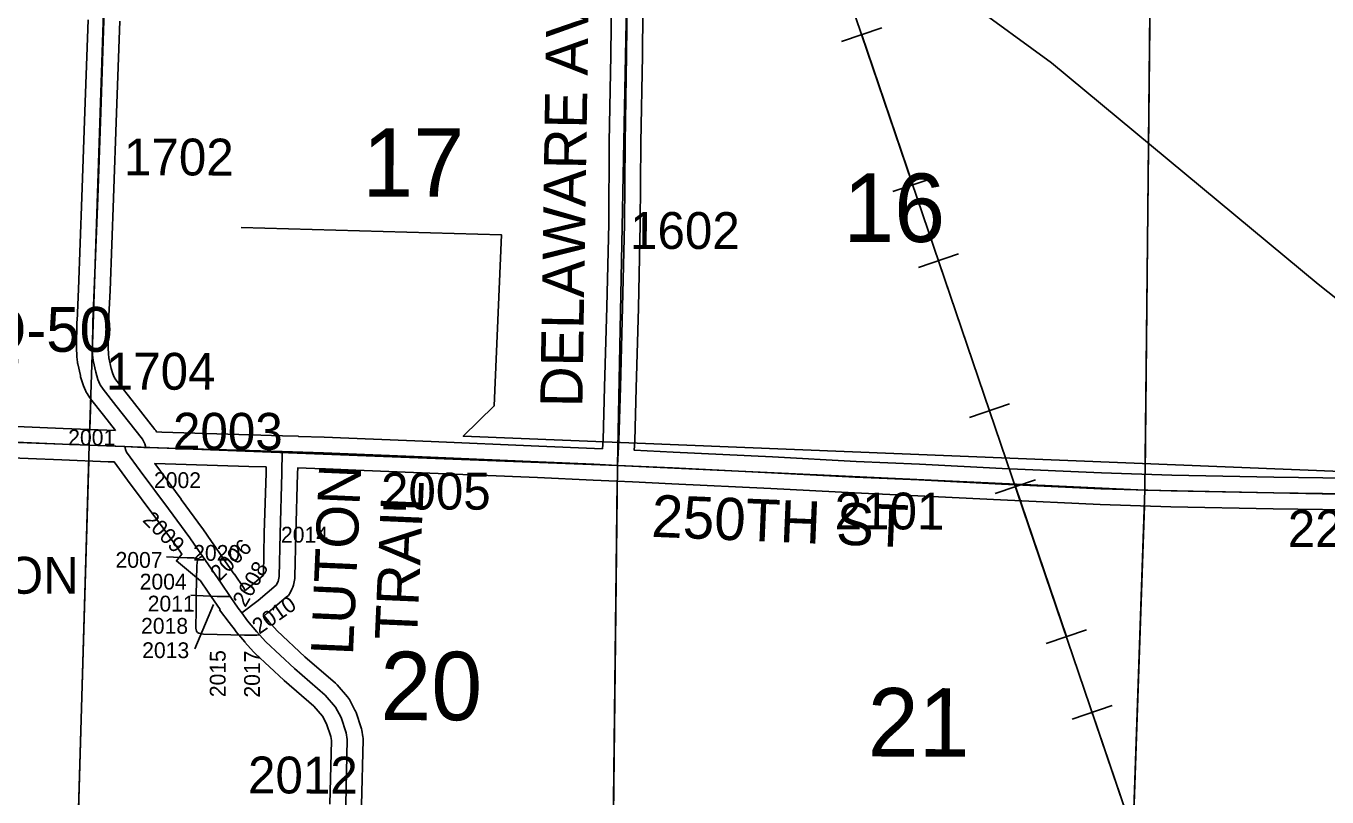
# Model space of a CAD drawing. Extents: x -157.2 to -99.3, y 12.2 to 46.2.
# Drawn here: x -139.945 to -137.475, y 25.312 to 26.776 of the extents above; entities that cross this region are included whole.
import ezdxf

# ---------------------------------------------------------------- set-up
doc = ezdxf.new("R2010")
doc.units = 0
for name, color, linetype in [('tdCoHydroRiver', 7, 'Continuous'), ('tdCoPipe', 7, 'Continuous'), ('tdCoSecRdNmbr', 7, 'Continuous'), ('tdCoSecRdTxt', 7, 'Continuous'), ('tdCoSecRteBand', 7, 'Continuous'), ('tdCoSecRteCL', 7, 'Continuous'), ('tdCoSectLine', 7, 'Continuous'), ('tdCoSectLinePart', 7, 'Continuous'), ('tdCoSectNmbr', 7, 'Continuous'), ('tdCoStrucSecCoName', 7, 'Continuous'), ('tdCoSurfConc', 7, 'Continuous'), ('tdCoSurfGravel', 7, 'Continuous'), ('tdCoSurfGravelUnbanded', 7, 'Continuous'), ('tdCoSurfLNO', 7, 'Continuous'), ('tdCoUnicrpTwnTxt', 7, 'Continuous')]:
    doc.layers.add(name, color=color, linetype=linetype)

msp = doc.modelspace()

# ---------------------------------------------------------------- linework, layer by layer
at = {"layer": 'tdCoHydroRiver'}
for points in [[(-138.3177, 27.0466), (-138.3165, 27.0339), (-138.1543, 26.8203), (-137.9984, 26.7064), (-137.4923, 26.286), (-137.2843, 26.1215), (-137.2702, 26.1179)], [(-139.5364, 26.3935), (-139.0422, 26.3796), (-139.056, 26.0548), (-139.115, 25.9974), (-137.0238, 25.913)]]:
    msp.add_lwpolyline(points, dxfattribs=at)
at = {"layer": 'tdCoPipe'}
for p, q in [((-138.3204, 26.7727), (-138.3967, 26.7468)), ((-138.2235, 26.4877), (-138.2997, 26.4618)), ((-138.1746, 26.3437), (-138.2509, 26.3178)), ((-138.0777, 26.0587), (-138.1539, 26.0328)), ((-138.0288, 25.9147), (-138.1051, 25.8888)), ((-137.9319, 25.6297), (-138.0081, 25.6038)), ((-137.883, 25.4857), (-137.9593, 25.4598))]:
    msp.add_line(p, q, dxfattribs=at)
for points in [[(-136.934, 22.5495), (-137.7242, 24.8933), (-138.4968, 27.1666), (-138.4114, 27.2635), (-138.4614, 27.8735), (-138.7227, 28.0895), (-138.7183, 28.4663), (-139.0397, 29.2926), (-139.1184, 29.8198), (-140.0614, 32.629), (-140.3902, 33.7747), (-140.3873, 34.3489), (-140.6033, 34.3601), (-141.0238, 35.5765), (-141.1818, 36.0085), (-141.3937, 37.236), (-141.4233, 37.6118), (-141.6227, 37.7022), (-142.0941, 39.016), (-142.2605, 40.1621), (-142.7574, 40.5833), (-142.8772, 41.3829)], [(-138.2616, 26.4747), (-138.3585, 26.7597)], [(-138.1159, 26.0457), (-138.2127, 26.3307)], [(-137.9701, 25.6167), (-138.0669, 25.9017)], [(-137.8243, 25.1877), (-137.9212, 25.4727)]]:
    msp.add_lwpolyline(points, dxfattribs=at)
at = {"layer": 'tdCoSecRdNmbr'}
msp.add_line((-139.6243, 25.5933), (-139.5892, 25.6779), dxfattribs=at)
at = {"layer": 'tdCoSecRteBand'}
for points in [[(-138.8503, 25.9733), (-138.8494, 25.9904), (-138.8467, 26.0904), (-138.8467, 26.0904), (-138.8467, 26.0904), (-138.8425, 26.243), (-138.8388, 26.4007), (-138.8378, 26.5551), (-138.8378, 26.5553), (-138.8378, 26.5555), (-138.8349, 26.7213), (-138.8331, 26.8869)], [(-138.7731, 26.8862), (-138.7749, 26.7206), (-138.7749, 26.7205), (-138.7749, 26.7203), (-138.7778, 26.5546), (-138.7788, 26.4001), (-138.7788, 26.3998), (-138.7788, 26.3996), (-138.7825, 26.2415), (-138.7825, 26.2415), (-138.7825, 26.2414), (-138.7867, 26.0888), (-138.7894, 25.9884), (-138.7894, 25.988), (-138.7895, 25.9876), (-138.7904, 25.9706), (-138.7162, 25.9671), (-138.7162, 25.9671), (-138.7162, 25.9671), (-138.528, 25.958), (-138.528, 25.958), (-138.5279, 25.958), (-138.3692, 25.9496), (-138.249, 25.9442), (-138.2489, 25.9442), (-138.2488, 25.9442), (-138.092, 25.9363), (-137.9034, 25.9277), (-137.7701, 25.9233), (-137.5764, 25.9196), (-137.4364, 25.9178)], [(-139.775, 26.0083), (-139.7977, 26.0371), (-139.7978, 26.0372), (-139.7978, 26.0372), (-139.8222, 26.0686), (-139.8229, 26.0694), (-139.8235, 26.0704), (-139.829, 26.0785), (-139.8304, 26.0807), (-139.8315, 26.0831), (-139.832, 26.0843), (-139.8359, 26.0932), (-139.8367, 26.095), (-139.8373, 26.0969), (-139.8412, 26.1104), (-139.8415, 26.1114), (-139.8417, 26.1124), (-139.8466, 26.1348), (-139.8469, 26.1363), (-139.8471, 26.1377), (-139.8483, 26.1481), (-139.8485, 26.1495), (-139.8486, 26.151), (-139.8488, 26.1636), (-139.8488, 26.1641), (-139.8488, 26.1646), (-139.8481, 26.2154), (-139.8481, 26.2159), (-139.848, 26.2163), (-139.8453, 26.2764), (-139.8387, 26.4514), (-139.833, 26.6138), (-139.8271, 26.7879)], [(-139.7671, 26.7859), (-139.773, 26.6118), (-139.773, 26.6117), (-139.773, 26.6117), (-139.7787, 26.4492), (-139.7787, 26.4492), (-139.7787, 26.4491), (-139.7854, 26.274), (-139.7854, 26.2739), (-139.7854, 26.2738), (-139.7881, 26.2141), (-139.7888, 26.1643), (-139.7886, 26.1537), (-139.7877, 26.1463), (-139.7833, 26.1262), (-139.7802, 26.1155), (-139.7776, 26.1096), (-139.7742, 26.1046), (-139.7506, 26.0742), (-139.7003, 26.0104), (-139.6985, 26.0081), (-139.6972, 26.0055), (-139.6971, 26.0054), (-139.6868, 26.0051), (-139.5199, 26), (-139.5199, 26), (-139.5199, 26), (-139.4577, 25.998), (-139.4279, 25.9974), (-139.4279, 25.9971), (-139.3791, 25.9955), (-139.3789, 25.9955), (-139.3788, 25.9955), (-139.1759, 25.9874), (-139.1758, 25.9874), (-139.1758, 25.9874), (-138.9714, 25.9787), (-138.9713, 25.9787), (-138.9713, 25.9787), (-138.8657, 25.974), (-138.8657, 25.974), (-138.8657, 25.974), (-138.8505, 25.9733), (-138.8503, 25.9733)], [(-140.0668, 26.0202), (-139.8742, 26.0123), (-139.775, 26.0083)], [(-139.368, 25.2983), (-139.3651, 25.4192), (-139.3664, 25.4269), (-139.3745, 25.4511), (-139.3823, 25.4657), (-139.3985, 25.4845), (-139.4551, 25.5336), (-139.4554, 25.5339), (-139.4557, 25.5342), (-139.5102, 25.5845), (-139.5114, 25.5857), (-139.5125, 25.5869), (-139.5243, 25.6004), (-139.5293, 25.6061), (-139.5295, 25.6064), (-139.5298, 25.6067), (-139.5407, 25.62), (-139.5409, 25.6198), (-139.5411, 25.62), (-139.5412, 25.6198), (-139.5477, 25.6285), (-139.5481, 25.629), (-139.5592, 25.6437), (-139.5774, 25.6674), (-139.5772, 25.6676), (-139.5773, 25.6678), (-139.5766, 25.6683), (-139.582, 25.6763), (-139.599, 25.7013), (-139.6138, 25.7227), (-139.6594, 25.7604), (-139.6489, 25.7732), (-139.6518, 25.7774), (-139.6517, 25.7774), (-139.6583, 25.787), (-139.6985, 25.8418), (-139.752, 25.914), (-139.7774, 25.9484), (-139.7888, 25.9488), (-139.8767, 25.9523), (-139.8767, 25.9523), (-139.8767, 25.9523), (-140.0692, 25.9602)], [(-139.5287, 25.7046), (-139.5232, 25.7089), (-139.4945, 25.7331), (-139.4942, 25.7344), (-139.4925, 25.8129), (-139.4925, 25.813), (-139.4925, 25.8131), (-139.4893, 25.9281), (-139.4891, 25.939), (-139.4894, 25.939), (-139.5218, 25.94), (-139.7006, 25.9455), (-139.6502, 25.8775), (-139.6502, 25.8774), (-139.6501, 25.8773), (-139.6097, 25.8221), (-139.6095, 25.8218), (-139.6092, 25.8214), (-139.5927, 25.7975), (-139.5854, 25.7869), (-139.5659, 25.759), (-139.5496, 25.7354), (-139.5495, 25.7353), (-139.5494, 25.7351), (-139.5323, 25.71), (-139.5287, 25.7046)], [(-137.4372, 25.8578), (-137.5772, 25.8596), (-137.5773, 25.8596), (-137.5774, 25.8596), (-137.7715, 25.8633), (-137.7717, 25.8633), (-137.7719, 25.8633), (-137.9056, 25.8677), (-137.9058, 25.8677), (-137.9059, 25.8677), (-138.0948, 25.8764), (-138.0949, 25.8764), (-138.095, 25.8764), (-138.2517, 25.8843), (-138.372, 25.8897), (-138.3721, 25.8897), (-138.3722, 25.8897), (-138.531, 25.8981), (-138.7191, 25.9072), (-138.7936, 25.9106), (-138.7936, 25.9104), (-138.8234, 25.912), (-138.8684, 25.9141), (-138.9739, 25.9188), (-139.1783, 25.9274), (-139.3811, 25.9355), (-139.4291, 25.9371), (-139.4293, 25.9268), (-139.4293, 25.9267), (-139.4293, 25.9266), (-139.4325, 25.8115), (-139.4343, 25.73), (-139.4343, 25.7268), (-139.4351, 25.7237), (-139.4373, 25.7143), (-139.4382, 25.7105), (-139.44, 25.7071), (-139.4437, 25.7002), (-139.4464, 25.6951), (-139.4508, 25.6914), (-139.4851, 25.6625), (-139.4857, 25.6621), (-139.4862, 25.6616), (-139.493, 25.6564), (-139.4838, 25.6452), (-139.4791, 25.6399), (-139.4683, 25.6275), (-139.4154, 25.5786), (-139.3575, 25.5284), (-139.3559, 25.5269), (-139.3544, 25.5253), (-139.3347, 25.5024), (-139.3326, 25.4999), (-139.331, 25.497), (-139.3204, 25.4773), (-139.3192, 25.475), (-139.3184, 25.4726), (-139.3088, 25.4437), (-139.3081, 25.4416), (-139.3077, 25.4393), (-139.3055, 25.4265), (-139.305, 25.4236), (-139.305, 25.4207), (-139.308, 25.2969)]]:
    msp.add_lwpolyline(points, dxfattribs=at)
at = {"layer": 'tdCoSecRteCL'}
for points in [[(-139.7177, 25.976), (-139.7192, 25.9827), (-139.7239, 25.9918), (-139.7742, 26.0557), (-139.7986, 26.087), (-139.804, 26.0951), (-139.8045, 26.0964), (-139.8084, 26.1053), (-139.8124, 26.1188), (-139.8173, 26.1413), (-139.8186, 26.1516), (-139.8188, 26.1642), (-139.8181, 26.215), (-139.8154, 26.2752), (-139.8087, 26.4503), (-139.803, 26.6128), (-139.7971, 26.7869), (-139.7917, 26.9627), (-139.7915, 26.9754)], [(-138.8219, 25.942), (-138.8194, 25.9892), (-138.8167, 26.0896), (-138.8125, 26.2422), (-138.8088, 26.4003), (-138.8078, 26.5549), (-138.8049, 26.7209), (-138.8031, 26.8866), (-138.8021, 26.9465)], [(-140.8317, 26.0183), (-140.7605, 26.0153), (-140.653, 26.0109), (-140.4986, 26.0042), (-140.3657, 25.9991), (-140.2254, 25.9961), (-140.0681, 25.9902), (-139.8755, 25.9823), (-139.7576, 25.9776)], [(-139.61, 25.7698), (-139.6174, 25.7804), (-139.6339, 25.8044), (-139.6743, 25.8596), (-139.7279, 25.9319), (-139.754, 25.9671), (-139.7562, 25.9718), (-139.7576, 25.9776)], [(-139.7576, 25.9776), (-139.7213, 25.9761), (-139.7177, 25.976)], [(-139.7177, 25.976), (-139.5208, 25.97), (-139.4585, 25.968)], [(-139.5353, 25.6618), (-139.5044, 25.6855), (-139.4702, 25.7143), (-139.4665, 25.7212), (-139.4642, 25.7306), (-139.4625, 25.8122), (-139.4593, 25.9274), (-139.4585, 25.968)], [(-139.4585, 25.968), (-139.38, 25.9655), (-139.1771, 25.9574), (-138.9726, 25.9488), (-138.8671, 25.9441), (-138.8219, 25.942)], [(-138.8219, 25.942), (-138.7176, 25.9372), (-138.5295, 25.928), (-138.3707, 25.9197), (-138.2503, 25.9142), (-138.0935, 25.9063), (-137.9046, 25.8977), (-137.7709, 25.8933), (-137.5768, 25.8896), (-137.4368, 25.8878), (-137.2868, 25.8854), (-137.0898, 25.8807), (-136.93, 25.8767), (-136.8636, 25.8753), (-136.7783, 25.8718), (-136.6205, 25.8639), (-136.4923, 25.8573), (-136.3917, 25.8531), (-136.3315, 25.8509), (-136.3237, 25.8514), (-136.3185, 25.8527)], [(-139.6779, 25.7683), (-139.6389, 25.7664), (-139.6261, 25.7661), (-139.6209, 25.7654), (-139.6172, 25.7644)], [(-139.6217, 25.6948), (-139.6207, 25.752), (-139.6195, 25.7617), (-139.6172, 25.7644)], [(-139.6172, 25.7644), (-139.6148, 25.7673), (-139.61, 25.7698)], [(-139.5572, 25.6931), (-139.5742, 25.7183), (-139.61, 25.7698)], [(-139.5017, 25.6202), (-139.507, 25.6196), (-139.5304, 25.6194), (-139.6079, 25.6216), (-139.6167, 25.6231), (-139.618, 25.6238), (-139.6195, 25.6246), (-139.6214, 25.6273), (-139.6224, 25.6327), (-139.6222, 25.6682), (-139.6217, 25.6948)], [(-139.6217, 25.6948), (-139.582, 25.6929), (-139.5591, 25.6931), (-139.5572, 25.6931)], [(-139.5353, 25.6618), (-139.5422, 25.671), (-139.5572, 25.6931)], [(-139.5017, 25.6202), (-139.5067, 25.6258), (-139.5242, 25.647), (-139.5353, 25.6618)], [(-139.3453, 25.0092), (-139.3427, 25.1161), (-139.338, 25.2976), (-139.335, 25.4214), (-139.3372, 25.4342), (-139.3468, 25.4631), (-139.3575, 25.4828), (-139.3772, 25.5057), (-139.4354, 25.5563), (-139.4899, 25.6066), (-139.5017, 25.6202)]]:
    msp.add_lwpolyline(points, dxfattribs=at)
at = {"layer": 'tdCoSectLine'}
for points in [[(-139.8249, 25.9803), (-139.7918, 26.9754)], [(-138.8223, 25.942), (-138.8025, 26.9465)], [(-137.8208, 25.8949), (-137.8105, 26.8961)], [(-140.8321, 26.0183), (-139.8249, 25.9803)], [(-139.8542, 24.982), (-139.8249, 25.9803)], [(-139.8249, 25.9803), (-138.8223, 25.942)], [(-138.8336, 24.9438), (-138.8223, 25.942)], [(-138.8223, 25.942), (-137.8208, 25.8949)], [(-137.8551, 24.9036), (-137.8208, 25.8949)], [(-137.8208, 25.8949), (-136.8424, 25.8744)]]:
    msp.add_lwpolyline(points, dxfattribs=at)
at = {"layer": 'tdCoSectLinePart'}
for points in [[(-137.8205, 25.9249), (-137.8108, 26.868)], [(-139.8239, 26.0102), (-139.822, 26.0678)], [(-139.8533, 25.0119), (-139.8258, 25.9503)], [(-138.8333, 24.9738), (-138.8227, 25.912)], [(-137.854, 24.9336), (-137.8219, 25.865)]]:
    msp.add_lwpolyline(points, dxfattribs=at)
at = {"layer": 'tdCoSurfConc'}
for points in [[(-140.0681, 25.9902), (-139.8755, 25.9823), (-139.7576, 25.9776), (-139.7213, 25.9761), (-139.7177, 25.976)], [(-139.338, 25.2976), (-139.335, 25.4214), (-139.3372, 25.4342), (-139.3468, 25.4631), (-139.3575, 25.4828), (-139.3772, 25.5057), (-139.4354, 25.5563), (-139.4899, 25.6066), (-139.5017, 25.6202), (-139.5067, 25.6258), (-139.5242, 25.647), (-139.5353, 25.6618), (-139.5422, 25.671), (-139.5572, 25.6931), (-139.5742, 25.7183), (-139.61, 25.7698), (-139.6174, 25.7804), (-139.6339, 25.8044), (-139.6743, 25.8596), (-139.7279, 25.9319), (-139.754, 25.9671), (-139.7562, 25.9718), (-139.7576, 25.9776)], [(-139.7177, 25.976), (-139.5208, 25.97), (-139.4585, 25.968), (-139.38, 25.9655), (-139.1771, 25.9574), (-138.9726, 25.9488), (-138.8671, 25.9441), (-138.8219, 25.942), (-138.7176, 25.9372), (-138.5295, 25.928), (-138.3707, 25.9197), (-138.2503, 25.9142), (-138.0935, 25.9063), (-137.9046, 25.8977), (-137.7709, 25.8933), (-137.5768, 25.8896), (-137.4368, 25.8878)]]:
    msp.add_lwpolyline(points, dxfattribs=at)
at = {"layer": 'tdCoSurfGravel'}
for points in [[(-138.8219, 25.942), (-138.8194, 25.9892), (-138.8167, 26.0896), (-138.8125, 26.2422), (-138.8088, 26.4003), (-138.8078, 26.5549), (-138.8049, 26.7209), (-138.8031, 26.8866), (-138.8021, 26.9465)], [(-139.8045, 26.0964), (-139.8084, 26.1053), (-139.8124, 26.1188), (-139.8173, 26.1413), (-139.8186, 26.1516), (-139.8188, 26.1642), (-139.8181, 26.215), (-139.8154, 26.2752), (-139.8087, 26.4503), (-139.803, 26.6128), (-139.7971, 26.7869)], [(-139.7177, 25.976), (-139.7192, 25.9827), (-139.7239, 25.9918), (-139.7742, 26.0557), (-139.7986, 26.087), (-139.804, 26.0951), (-139.8045, 26.0964)], [(-139.5353, 25.6618), (-139.5044, 25.6855), (-139.4702, 25.7143), (-139.4665, 25.7212), (-139.4642, 25.7306), (-139.4625, 25.8122), (-139.4593, 25.9274), (-139.4585, 25.968)], [(-139.6172, 25.7644), (-139.6148, 25.7673), (-139.61, 25.7698)]]:
    msp.add_lwpolyline(points, dxfattribs=at)
at = {"layer": 'tdCoSurfGravelUnbanded'}
for points in [[(-139.6779, 25.7683), (-139.6389, 25.7664), (-139.6261, 25.7661), (-139.6209, 25.7654), (-139.6172, 25.7644)], [(-139.618, 25.6238), (-139.6195, 25.6246), (-139.6214, 25.6273), (-139.6224, 25.6327), (-139.6222, 25.6682), (-139.6217, 25.6948), (-139.6207, 25.752), (-139.6195, 25.7617), (-139.6172, 25.7644)], [(-139.6217, 25.6948), (-139.582, 25.6929), (-139.5591, 25.6931), (-139.5572, 25.6931)], [(-139.618, 25.6238), (-139.6167, 25.6231), (-139.6079, 25.6216), (-139.5304, 25.6194), (-139.507, 25.6196), (-139.5017, 25.6202)]]:
    msp.add_lwpolyline(points, dxfattribs=at)
at = {"layer": 'tdCoSurfLNO'}
msp.add_line((-139.632, 25.6953), (-139.6217, 25.6948), dxfattribs=at)

# ---------------------------------------------------------------- texts
at = {"layer": 'tdCoSecRdNmbr'}
for s, height, rotation, p in [('1702', 0.07, 359.8939, (-139.7589, 26.4928)), ('1602', 0.07, 359.8946, (-138.7983, 26.3532)), ('1704', 0.07, 359.8939, (-139.7935, 26.0859)), ('2003', 0.07, 359.894, (-139.6659, 25.9719)), ('2001', 0.03, 359.8938, (-139.8648, 25.98)), ('2002', 0.03, 359.8939, (-139.702, 25.899)), ('2005', 0.07, 359.8943, (-139.2711, 25.8582)), ('2101', 0.07, 359.8949, (-138.4099, 25.8205)), ('2201', 0.07, 359.8956, (-137.5498, 25.7872)), ('2009', 0.03, 314.894, (-139.7252, 25.8366)), ('2014', 0.03, 359.8941, (-139.4609, 25.7954)), ('2020', 0.03, 359.8939, (-139.6276, 25.7608)), ('2006', 0.03, 44.8943, (-139.5772, 25.7208)), ('2007', 0.03, 359.8939, (-139.775, 25.7475)), ('2008', 0.03, 59.8944, (-139.5287, 25.6709)), ('2004', 0.03, 359.8939, (-139.7291, 25.7062)), ('2011', 0.03, 359.8939, (-139.7139, 25.6645)), ('2010', 0.03, 34.8943, (-139.5022, 25.6201)), ('2018', 0.03, 359.8939, (-139.7265, 25.6223)), ('2013', 0.03, 359.8939, (-139.7244, 25.576)), ('2015', 0.03, 89.8944, (-139.5661, 25.5017)), ('2017', 0.03, 89.8944, (-139.501, 25.5009)), ('2012', 0.07, 359.8941, (-139.5235, 25.319))]:
    msp.add_text(s, height=height, rotation=rotation, dxfattribs=at).set_placement(p)
at = {"layer": 'tdCoSecRdTxt'}
for s, rotation, p in [('DELAWARE AVE', 89.1099, (-138.8888, 26.052)), ('LUTON', 87.4845, (-139.3243, 25.5802)), ('TRAIL', 87.4845, (-139.2029, 25.6091)), ('250TH ST', 357.6202, (-138.7587, 25.8064))]:
    msp.add_text(s, height=0.08, rotation=rotation, dxfattribs=at).set_placement(p)
at = {"layer": 'tdCoSectNmbr'}
for s, rotation, p in [('17', 359.8942, (-139.3065, 26.4523)), ('16', 359.8949, (-138.3937, 26.3665)), ('20', 359.8943, (-139.2724, 25.4582)), ('21', 359.8949, (-138.3472, 25.3891))]:
    msp.add_text(s, height=0.13, rotation=rotation, dxfattribs=at).set_placement(p)
at = {"layer": 'tdCoStrucSecCoName'}
msp.add_text('GRANGE Q-50', height=0.085, dxfattribs=at).set_placement((-140.5569, 26.1577))
at = {"layer": 'tdCoUnicrpTwnTxt'}
msp.add_text('LUTON', height=0.07, rotation=359.8938, dxfattribs=at).set_placement((-140.162, 25.6986))

doc.saveas('drawing.dxf')
